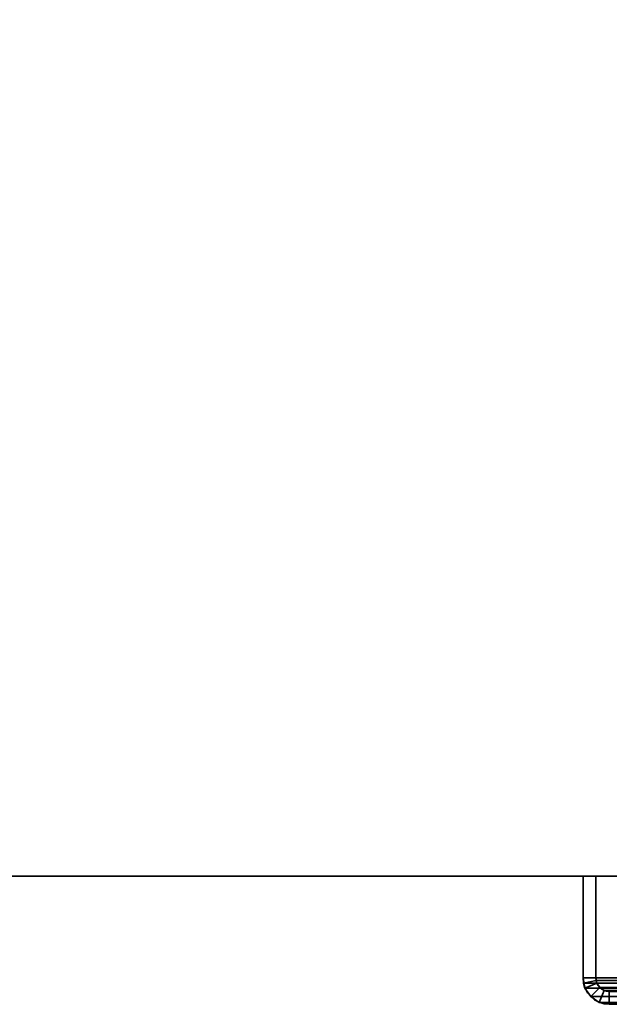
# Model space of a CAD drawing. Header units: millimetres. Extents: x -603 to 3703, y -121 to 193.
# Tile 739 of 1056: x 2366 to 2435, y -33 to 82. Entities that reach past the tile are written whole.
import ezdxf

# ---------------------------------------------------------------- set-up
doc = ezdxf.new("R2010")
doc.units = ezdxf.units.MM
doc.layers.add('151', color=7, linetype='Continuous', true_color=0xffffff)

# ---------------------------------------------------------------- blocks, each defined once
blk = doc.blocks.new('UG_SURFACE_151')
at = {"layer": '151', "color": 252, "linetype": 'Continuous', "lineweight": 35}
for points in [[(2432, -18, 2077.25), (2432, -18, -8.75), (2432, -29.92, -8.75), (2432, -29.92, 2077.25)], [(2432, -18, 2077.25), (2433.5, -18, 2075.75), (2433.5, -18, -8.75), (2432, -18, -8.75)], [(2433.5, -29.92, 2075.75), (2433.5, -18, 2075.75), (2432, -18, 2077.25), (2432, -29.92, 2077.25)], [(2432, -29.92, -8.75), (2432, -18, -8.75), (2433.5, -18, -8.75), (2433.5, -29.92, -8.75)], [(2433.5, -18, 2075.75), (2433.5, -29.92, 2075.75), (2433.5, -29.92, -8.75), (2433.5, -18, -8.75)], [(2432, -29.92, -8.75), (2432.23, -31.1, -8.75), (2432.23, -31.1, 2077.02)], [(2432.23, -31.1, 2077.02), (2432.06, -30.52, 2077.19), (2432, -29.92, -8.75)], [(2432.06, -30.52, 2077.19), (2432, -29.92, 2077.25), (2432, -29.92, -8.75)], [(2432, -29.92, 2077.25), (2432.06, -30.52, 2077.19), (2433.53, -30.23, 2075.72), (2433.5, -29.92, 2075.75)], [(2433.5, -29.92, -8.75), (2433.62, -30.52, -8.75), (2432.23, -31.1, -8.75), (2432, -29.92, -8.75)], [(2433.5, -29.92, -8.75), (2433.53, -30.23, 2075.72), (2433.62, -30.52, 2075.63)], [(2433.5, -29.92, -8.75), (2433.5, -29.92, 2075.75), (2433.53, -30.23, 2075.72)], [(2433.62, -30.52, 2075.63), (2433.62, -30.52, -8.75), (2433.5, -29.92, -8.75)], [(2432.06, -30.52, 2077.19), (2432.23, -31.1, 2077.02), (2433.62, -30.52, 2075.63), (2433.53, -30.23, 2075.72)], [(2432.23, -31.1, 2077.02), (2432.9, -32.1, 2076.35), (2433.96, -31.04, 2075.29), (2433.62, -30.52, 2075.63)], [(2433.62, -30.52, -8.75), (2433.96, -31.04, -8.75), (2432.9, -32.1, -8.75), (2432.23, -31.1, -8.75)], [(2432.23, -31.1, 2077.02), (2432.23, -31.1, -8.75), (2432.9, -32.1, -8.75), (2432.9, -32.1, 2076.35)], [(2434.48, -31.38, 2074.77), (2433.96, -31.04, 2075.29), (2432.9, -32.1, 2076.35), (2433.9, -32.77, 2075.35)], [(2433.9, -32.77, -8.75), (2432.9, -32.1, -8.75), (2433.96, -31.04, -8.75), (2434.48, -31.38, -8.75)], [(2433.96, -31.04, 2075.29), (2433.96, -31.04, -8.75), (2433.62, -30.52, -8.75), (2433.62, -30.52, 2075.63)], [(2434.48, -31.38, 2074.77), (2434.48, -31.38, -8.75), (2433.96, -31.04, -8.75), (2433.96, -31.04, 2075.29)], [(2432.9, -32.1, 2076.35), (2432.9, -32.1, -8.75), (2433.9, -32.77, -8.75), (2433.9, -32.77, 2075.35)], [(2435.08, -31.5, 2074.17), (2434.48, -31.38, 2074.77), (2433.9, -32.77, 2075.35), (2435.08, -33, 2074.17)], [(2435.08, -33, -8.75), (2433.9, -32.77, -8.75), (2434.48, -31.38, -8.75), (2435.08, -31.5, -8.75)], [(2435.08, -31.5, 2074.17), (2435.08, -31.5, -8.75), (2434.48, -31.38, -8.75), (2434.48, -31.38, 2074.77)], [(2433.9, -32.77, 2075.35), (2433.9, -32.77, -8.75), (2435.08, -33, -8.75), (2435.08, -33, 2074.17)]]:
    blk.add_3dface(points, dxfattribs=at)
blk = doc.blocks.new('UG_SURFACE_152')
at = {"layer": '151', "color": 252, "linetype": 'Continuous', "lineweight": 35}
for points in [[(2432, -18, 2077.25), (2432, -18, -8.75), (2432, -29.92, -8.75), (2432, -29.92, 2077.25)], [(2432, -18, 2077.25), (2433.5, -18, 2075.75), (2433.5, -18, -8.75), (2432, -18, -8.75)], [(2433.5, -29.92, 2075.75), (2433.5, -18, 2075.75), (2432, -18, 2077.25), (2432, -29.92, 2077.25)], [(2432, -29.92, -8.75), (2432, -18, -8.75), (2433.5, -18, -8.75), (2433.5, -29.92, -8.75)], [(2433.5, -18, 2075.75), (2433.5, -29.92, 2075.75), (2433.5, -29.92, -8.75), (2433.5, -18, -8.75)], [(2432, -29.92, -8.75), (2432.23, -31.1, -8.75), (2432.23, -31.1, 2077.02)], [(2432.23, -31.1, 2077.02), (2432.06, -30.52, 2077.19), (2432, -29.92, -8.75)], [(2432.06, -30.52, 2077.19), (2432, -29.92, 2077.25), (2432, -29.92, -8.75)], [(2432, -29.92, 2077.25), (2432.06, -30.52, 2077.19), (2433.53, -30.23, 2075.72), (2433.5, -29.92, 2075.75)], [(2433.5, -29.92, -8.75), (2433.62, -30.52, -8.75), (2432.23, -31.1, -8.75), (2432, -29.92, -8.75)], [(2433.5, -29.92, -8.75), (2433.53, -30.23, 2075.72), (2433.62, -30.52, 2075.63)], [(2433.5, -29.92, -8.75), (2433.5, -29.92, 2075.75), (2433.53, -30.23, 2075.72)], [(2433.62, -30.52, 2075.63), (2433.62, -30.52, -8.75), (2433.5, -29.92, -8.75)], [(2432.06, -30.52, 2077.19), (2432.23, -31.1, 2077.02), (2433.62, -30.52, 2075.63), (2433.53, -30.23, 2075.72)], [(2432.23, -31.1, 2077.02), (2432.9, -32.1, 2076.35), (2433.96, -31.04, 2075.29), (2433.62, -30.52, 2075.63)], [(2433.62, -30.52, -8.75), (2433.96, -31.04, -8.75), (2432.9, -32.1, -8.75), (2432.23, -31.1, -8.75)], [(2432.23, -31.1, 2077.02), (2432.23, -31.1, -8.75), (2432.9, -32.1, -8.75), (2432.9, -32.1, 2076.35)], [(2434.48, -31.38, 2074.77), (2433.96, -31.04, 2075.29), (2432.9, -32.1, 2076.35), (2433.9, -32.77, 2075.35)], [(2433.9, -32.77, -8.75), (2432.9, -32.1, -8.75), (2433.96, -31.04, -8.75), (2434.48, -31.38, -8.75)], [(2433.96, -31.04, 2075.29), (2433.96, -31.04, -8.75), (2433.62, -30.52, -8.75), (2433.62, -30.52, 2075.63)], [(2434.48, -31.38, 2074.77), (2434.48, -31.38, -8.75), (2433.96, -31.04, -8.75), (2433.96, -31.04, 2075.29)], [(2432.9, -32.1, 2076.35), (2432.9, -32.1, -8.75), (2433.9, -32.77, -8.75), (2433.9, -32.77, 2075.35)], [(2435.08, -31.5, 2074.17), (2434.48, -31.38, 2074.77), (2433.9, -32.77, 2075.35), (2435.08, -33, 2074.17)], [(2435.08, -33, -8.75), (2433.9, -32.77, -8.75), (2434.48, -31.38, -8.75), (2435.08, -31.5, -8.75)], [(2435.08, -31.5, 2074.17), (2435.08, -31.5, -8.75), (2434.48, -31.38, -8.75), (2434.48, -31.38, 2074.77)], [(2433.9, -32.77, 2075.35), (2433.9, -32.77, -8.75), (2435.08, -33, -8.75), (2435.08, -33, 2074.17)]]:
    blk.add_3dface(points, dxfattribs=at)
blk = doc.blocks.new('UG_SURFACE_153')
at = {"layer": '151', "color": 252, "linetype": 'Continuous', "lineweight": 35}
for points in [[(2432, -18, 2077.25), (3568, -18, 2077.25), (3566.5, -18, 2075.75), (2433.5, -18, 2075.75)], [(2432, -18, 2077.25), (2432, -29.92, 2077.25), (3568, -29.92, 2077.25), (3568, -18, 2077.25)], [(2432, -29.92, 2077.25), (2432, -18, 2077.25), (2433.5, -18, 2075.75), (2433.5, -29.92, 2075.75)], [(2433.5, -18, 2075.75), (3566.5, -18, 2075.75), (3566.5, -29.92, 2075.75), (2433.5, -29.92, 2075.75)], [(3567.94, -30.52, 2077.19), (2432, -29.92, 2077.25), (2432.06, -30.52, 2077.19)], [(3567.94, -30.52, 2077.19), (3568, -29.92, 2077.25), (2432, -29.92, 2077.25)], [(2433.5, -29.92, 2075.75), (2433.53, -30.23, 2075.72), (2432.06, -30.52, 2077.19), (2432, -29.92, 2077.25)], [(2433.53, -30.23, 2075.72), (2433.5, -29.92, 2075.75), (3566.5, -29.92, 2075.75)], [(2433.53, -30.23, 2075.72), (3566.5, -29.92, 2075.75), (3566.47, -30.23, 2075.72)], [(2433.53, -30.23, 2075.72), (2433.62, -30.52, 2075.63), (2432.23, -31.1, 2077.02), (2432.06, -30.52, 2077.19)], [(2432.06, -30.52, 2077.19), (2432.23, -31.1, 2077.02), (3567.77, -31.1, 2077.02), (3567.94, -30.52, 2077.19)], [(2433.62, -30.52, 2075.63), (2433.96, -31.04, 2075.29), (2432.9, -32.1, 2076.35), (2432.23, -31.1, 2077.02)], [(3567.77, -31.1, 2077.02), (2432.23, -31.1, 2077.02), (2432.9, -32.1, 2076.35), (3567.1, -32.1, 2076.35)], [(2433.9, -32.77, 2075.35), (2432.9, -32.1, 2076.35), (2433.96, -31.04, 2075.29), (2434.48, -31.38, 2074.77)], [(3566.47, -30.23, 2075.72), (3566.38, -30.52, 2075.63), (2433.62, -30.52, 2075.63), (2433.53, -30.23, 2075.72)], [(3566.04, -31.04, 2075.29), (2433.96, -31.04, 2075.29), (2433.62, -30.52, 2075.63), (3566.38, -30.52, 2075.63)], [(3565.52, -31.38, 2074.77), (2434.48, -31.38, 2074.77), (2433.96, -31.04, 2075.29), (3566.04, -31.04, 2075.29)], [(3567.1, -32.1, 2076.35), (2432.9, -32.1, 2076.35), (2433.9, -32.77, 2075.35), (3566.1, -32.77, 2075.35)], [(2435.08, -33, 2074.17), (2433.9, -32.77, 2075.35), (2434.48, -31.38, 2074.77), (2435.08, -31.5, 2074.17)], [(3564.92, -31.5, 2074.17), (2435.08, -31.5, 2074.17), (2434.48, -31.38, 2074.77), (3565.52, -31.38, 2074.77)], [(3566.1, -32.77, 2075.35), (2433.9, -32.77, 2075.35), (2435.08, -33, 2074.17), (3564.92, -33, 2074.17)]]:
    blk.add_3dface(points, dxfattribs=at)
blk = doc.blocks.new('UG_SURFACE_180')
at = {"layer": '151', "color": 252, "linetype": 'Continuous', "lineweight": 35}
for points in [[(2297, -18, -8.75), (2297, 174.4, -8.75), (2447, 174.4, -8.75), (2447, -18, -8.75)], [(3703, -18, 2212.25), (3703, 174.4, 2212.25), (2297, 174.4, 2212.25), (2297, -18, 2212.25)], [(3703, -18, 2212.25), (2297, -18, 2212.25), (2447, -18, 2062.25), (3553, -18, 2062.25)], [(2297, -18, 2212.25), (2297, -18, -8.75), (2447, -18, -8.75), (2447, -18, 2062.25)]]:
    blk.add_3dface(points, dxfattribs=at)

msp = doc.modelspace()

# ---------------------------------------------------------------- linework, layer by layer
at = {"layer": '151', "color": 252, "linetype": 'Continuous', "lineweight": 35}
for p, q in [((3703, -18, 2212.25), (2297, -18, 2212.25)), ((2297, -18, -8.75), (2447, -18, -8.75)), ((2432, -18, 2077.25), (2432, -29.92, 2077.25)), ((2432, -18, -8.75), (2433.5, -18, -8.75)), ((3568, -18, 2077.25), (2432, -18, 2077.25)), ((2432, -18, 2077.25), (2432, -18, -8.75)), ((2432, -18, 2077.25), (2433.5, -18, 2075.75)), ((2432, -29.92, -8.75), (2432, -18, -8.75)), ((2432, -18, 2077.25), (2432, -29.92, 2077.25)), ((2432, -18, 2077.25), (2433.5, -18, 2075.75)), ((2432, -18, 2077.25), (2432, -18, -8.75)), ((2432, -29.92, -8.75), (2432, -18, -8.75)), ((2432, -18, 2077.25), (2433.5, -18, 2075.75)), ((2432, -18, -8.75), (2433.5, -18, -8.75)), ((2432, -18, 2077.25), (2432, -29.92, 2077.25)), ((2433.5, -29.92, -8.75), (2433.5, -18, -8.75)), ((2433.5, -29.92, -8.75), (2433.5, -18, -8.75)), ((3566.5, -18, 2075.75), (2433.5, -18, 2075.75)), ((2433.5, -18, 2075.75), (2433.5, -29.92, 2075.75)), ((2433.5, -18, 2075.75), (2433.5, -29.92, 2075.75)), ((2433.5, -18, 2075.75), (2433.5, -18, -8.75)), ((2433.5, -18, 2075.75), (2433.5, -29.92, 2075.75)), ((2433.5, -18, 2075.75), (2433.5, -18, -8.75)), ((2432, -29.92, 2077.25), (2432, -29.92, -8.75)), ((3568, -29.92, 2077.25), (2432, -29.92, 2077.25)), ((2432, -29.92, 2077.25), (2432, -29.92, -8.75)), ((2433.5, -29.92, 2075.75), (2433.5, -29.92, -8.75)), ((3566.5, -29.92, 2075.75), (2433.5, -29.92, 2075.75)), ((2433.5, -29.92, 2075.75), (2433.5, -29.92, -8.75)), ((2435.08, -31.5, 2074.17), (2435.08, -31.5, -8.75)), ((2435.08, -31.5, 2074.17), (2435.08, -31.5, -8.75)), ((2435.08, -31.5, 2074.17), (2483.92, -31.5, 2025.33)), ((2435.08, -31.5, 2074.17), (2483.92, -31.5, 2025.33)), ((2435.08, -33, 2074.17), (2435.08, -33, -8.75)), ((2435.08, -33, 2074.17), (2483.92, -33, 2025.33)), ((2435.08, -33, 2074.17), (2483.92, -33, 2025.33)), ((2435.08, -33, 2074.17), (2435.08, -33, -8.75))]:
    msp.add_line(p, q, dxfattribs=at)
at = {"layer": '151', "color": 252, "linetype": 'Continuous', "lineweight": 35, "extrusion": (0, 0, -1)}
for radius in [3.08, 3.08, 1.58, 1.58]:
    msp.add_arc((-2435.08, -29.92, 8.75), radius, 270, 0, dxfattribs=at)
at = {"layer": '151', "color": 252, "linetype": 'Continuous', "lineweight": 35, "extrusion": (0.707107, 6.12323e-17, 0.707107)}
for major_axis in [(-3.08, 0, 3.08), (-3.08, 0, 3.08), (-3.08, 0, 3.08), (-1.58, 0, 1.58), (-1.58, 0, 1.58), (-1.58, 0, 1.58)]:
    msp.add_ellipse((2435.08, -29.92, 2074.17), major_axis=major_axis, ratio=0.707107, start_param=0, end_param=1.570796, dxfattribs=at)

# ---------------------------------------------------------------- block references
at = {"layer": '151', "color": 252, "linetype": 'Continuous', "lineweight": 35}
for name in ['UG_SURFACE_180', 'UG_SURFACE_151', 'UG_SURFACE_152', 'UG_SURFACE_153']:
    msp.add_blockref(name, (0, 0), dxfattribs=at)

doc.saveas('drawing.dxf')
